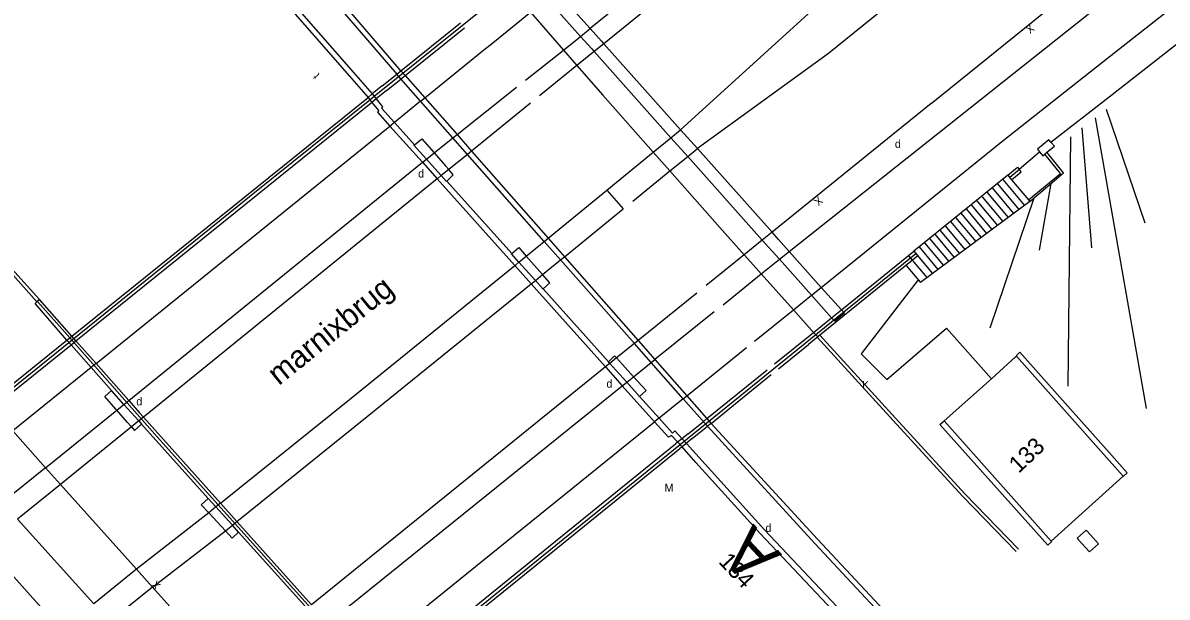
# Model space of a CAD drawing. Extents: x 134999 to 136502, y 457398 to 459002.
# Drawn here: x 135432.2 to 135503.6, y 458121.9 to 458157.8 of the extents above; entities that cross this region are included whole.
import ezdxf

# ---------------------------------------------------------------- set-up
doc = ezdxf.new("R2010")
doc.units = 0
for name, color, linetype in [('RI_DGTB_18', 7, 'Continuous'), ('RI_DGTB_2', 7, 'Continuous'), ('RI_DGTB_28', 7, 'Continuous'), ('RI_DGTB_29', 7, 'Continuous'), ('RI_DGTB_30', 7, 'Continuous'), ('RI_DGTB_31', 7, 'Continuous'), ('RI_DGTB_35', 7, 'Continuous'), ('RI_DGTB_36', 7, 'Continuous'), ('RI_DGTB_43', 7, 'Continuous'), ('RI_DGTB_44', 7, 'Continuous'), ('RI_DGTB_48', 7, 'Continuous'), ('RI_DGTB_49', 7, 'Continuous'), ('RI_DGTB_53', 7, 'Continuous'), ('RI_DGTB_54', 7, 'Continuous'), ('RI_DGTB_58', 7, 'Continuous'), ('RI_DGTB_6', 7, 'Continuous')]:
    doc.layers.add(name, color=color, linetype=linetype)

msp = doc.modelspace()

# ---------------------------------------------------------------- linework, layer by layer
at = {"layer": 'RI_DGTB_18'}
for p, q in [((135499.115, 458151.869), (135502.313, 458133.706)), ((135499.805, 458152.408), (135502.23, 458145.31)), ((135498.298, 458151.232), (135498.904, 458143.75)), ((135497.574, 458150.669), (135497.416, 458135.098)), ((135496.363, 458147.757), (135495.628, 458143.599)), ((135495.294, 458146.852), (135492.543, 458138.732))]:
    msp.add_line(p, q, dxfattribs=at)
at = {"layer": 'RI_DGTB_2'}
for p, q in [((135500, 458130.464), (135494.202, 458136.986)), ((135489.702, 458132.935), (135492.654, 458135.56)), ((135496.368, 458125.437), (135489.702, 458132.935)), ((135500.868, 458129.488), (135500, 458130.464)), ((135500.868, 458129.488), (135500, 458128.707)), ((135500, 458128.707), (135496.368, 458125.437))]:
    msp.add_line(p, q, dxfattribs=at)
for points in [[(135492.654, 458135.56), (135494.15, 458136.938)], [(135494.15, 458136.938), (135494.202, 458136.986)]]:
    msp.add_lwpolyline(points, dxfattribs=at)
at = {"layer": 'RI_DGTB_28'}
for p, q in [((135457.834, 458149.669), (135458.544, 458148.864)), ((135457.356, 458149.289), (135458.076, 458148.49)), ((135493.67, 458148.279), (135487.803, 458143.535)), ((135492.705, 458147.474), (135494.028, 458145.889)), ((135493.027, 458147.742), (135494.366, 458146.139)), ((135493.349, 458148.011), (135494.703, 458146.389)), ((135493.909, 458147.992), (135494.959, 458146.734)), ((135492.062, 458146.937), (135493.354, 458145.389)), ((135492.384, 458147.205), (135493.691, 458145.639)), ((135494.959, 458146.734), (135495.04, 458146.638)), ((135495.04, 458146.638), (135488.208, 458141.579)), ((135491.063, 458146.171), (135492.342, 458144.64)), ((135491.389, 458146.435), (135492.679, 458144.89)), ((135491.74, 458146.668), (135493.016, 458145.139)), ((135490.086, 458145.381), (135491.33, 458143.891)), ((135490.411, 458145.644), (135491.667, 458144.14)), ((135490.737, 458145.907), (135492.004, 458144.39)), ((135489.108, 458144.59), (135490.317, 458143.141)), ((135489.433, 458144.853), (135490.655, 458143.391)), ((135489.76, 458145.117), (135490.992, 458143.641)), ((135488.456, 458144.063), (135489.643, 458142.642)), ((135488.782, 458144.327), (135489.98, 458142.891)), ((135464.612, 458142.073), (135463.597, 458143.226)), ((135487.472, 458143.25), (135488.615, 458141.881)), ((135487.807, 458143.53), (135488.967, 458142.141)), ((135488.13, 458143.799), (135489.305, 458142.391)), ((135464.166, 458141.71), (135463.14, 458142.851)), ((135487.314, 458142.65), (135488.208, 458141.579)), ((135469.874, 458135.354), (135469.192, 458136.113)), ((135470.297, 458135.695), (135469.611, 458136.45)), ((135443.761, 458127.2), (135444.806, 458126.065))]:
    msp.add_line(p, q, dxfattribs=at)
for points in [[(135456.61, 458150.177), (135457.066, 458150.54), (135457.834, 458149.669)], [(135457.356, 458149.289), (135456.58, 458150.153), (135456.61, 458150.177)], [(135458.076, 458148.49), (135458.287, 458148.255)], [(135458.287, 458148.255), (135458.616, 458147.887), (135458.639, 458147.91)], [(135458.75, 458148.63), (135458.544, 458148.864)], [(135458.639, 458147.91), (135459.034, 458148.308), (135458.75, 458148.63)], [(135463.14, 458142.851), (135462.674, 458143.37), (135462.689, 458143.383)], [(135462.689, 458143.383), (135463.126, 458143.761), (135463.597, 458143.226)], [(135464.659, 458141.18), (135465.068, 458141.555), (135464.612, 458142.073)], [(135464.166, 458141.71), (135464.649, 458141.171), (135464.659, 458141.18)], [(135468.739, 458136.62), (135469.116, 458136.996), (135469.233, 458136.866)], [(135469.233, 458136.866), (135469.611, 458136.45)], [(135468.818, 458136.53), (135468.738, 458136.619), (135468.739, 458136.62)], [(135469.192, 458136.113), (135468.818, 458136.53)], [(135469.874, 458135.354), (135470.671, 458134.468)], [(135470.671, 458134.468), (135471.078, 458134.835), (135470.297, 458135.695)], [(135437.958, 458133.673), (135437.272, 458134.456), (135437.695, 458134.839)], [(135438.016, 458133.607), (135437.958, 458133.673)], [(135438.693, 458132.835), (135438.016, 458133.607)], [(135438.693, 458132.835), (135438.932, 458132.562)], [(135438.932, 458132.562), (135439.132, 458132.334), (135439.576, 458132.725)], [(135443.761, 458127.2), (135443.299, 458127.701), (135443.732, 458128.096)], [(135444.806, 458126.065), (135445.228, 458125.607), (135445.632, 458125.986)]]:
    msp.add_lwpolyline(points, dxfattribs=at)
at = {"layer": 'RI_DGTB_48'}
for p, q in [((135465.493, 458159.776), (135467.59, 458157.428)), ((135464.891, 458159.289), (135466.984, 458156.945)), ((135466.984, 458156.945), (135467.682, 458156.163)), ((135467.59, 458157.428), (135468.287, 458156.647)), ((135472.63, 458150.62), (135473.675, 458149.449)), ((135480.015, 458143.519), (135479.34, 458144.274)), ((135479.407, 458143.029), (135478.732, 458143.785)), ((135482.022, 458141.272), (135480.015, 458143.519)), ((135481.413, 458140.781), (135479.407, 458143.029)), ((135482.022, 458141.272), (135483.274, 458139.871)), ((135481.413, 458140.781), (135482.665, 458139.379)), ((135429.799, 458125.186), (135434.562, 458119.894))]:
    msp.add_line(p, q, dxfattribs=at)
for points in [[(135467.682, 458156.163), (135467.833, 458155.994)], [(135468.287, 458156.647), (135468.434, 458156.482)], [(135468.434, 458156.482), (135473.232, 458151.113)], [(135467.833, 458155.994), (135472.63, 458150.62)], [(135474.279, 458149.94), (135473.232, 458151.113)], [(135478.945, 458144.717), (135474.279, 458149.94)], [(135473.675, 458149.449), (135478.338, 458144.226)], [(135479.34, 458144.274), (135478.945, 458144.717)], [(135478.338, 458144.226), (135478.732, 458143.785)], [(135483.274, 458139.871), (135483.466, 458139.656), (135482.858, 458139.163), (135482.665, 458139.379)]]:
    msp.add_lwpolyline(points, dxfattribs=at)
at = {"layer": 'RI_DGTB_49'}
msp.add_lwpolyline([(135494.959, 458146.734), (135496.963, 458148.39), (135495.979, 458149.596)], dxfattribs=at)
at = {"layer": 'RI_DGTB_53'}
for p, q in [((135480.015, 458143.519), (135500, 458159.391)), ((135463.858, 458158.453), (135465.914, 458156.094)), ((135465.914, 458156.094), (135466.605, 458155.303)), ((135471.523, 458149.714), (135472.561, 458148.542)), ((135468.623, 458147.34), (135469.648, 458146.171)), ((135477.598, 458142.873), (135478.274, 458142.117)), ((135478.274, 458142.117), (135480.283, 458139.87)), ((135480.283, 458139.87), (135481.537, 458138.467)), ((135481.537, 458138.467), (135481.795, 458138.179)), ((135474.917, 458132.604), (135481.615, 458125.278)), ((135475.139, 458132.784), (135481.787, 458125.544)), ((135489.425, 458132.717), (135489.686, 458132.952)), ((135489.686, 458132.952), (135489.702, 458132.935)), ((135500.881, 458129.474), (135500.868, 458129.488)), ((135496.368, 458125.437), (135496.405, 458125.396)), ((135481.615, 458125.278), (135488.655, 458117.771))]:
    msp.add_line(p, q, dxfattribs=at)
for points in [[(135416.461, 458200), (135426.324, 458188.567), (135437.134, 458176.005), (135447.018, 458164.454), (135455.508, 458154.583)], [(135455.771, 458154.796), (135455.539, 458155.062), (135447.309, 458164.672), (135437.425, 458176.223), (135426.615, 458188.785), (135416.94, 458200)], [(135500, 458184.527), (135489.774, 458175.657), (135483.764, 458170.64), (135475.715, 458164.013), (135467.59, 458157.428)], [(135500, 458155.662), (135510.471, 458163.906), (135512.293, 458165.075), (135521.161, 458169.794), (135521.658, 458170.075), (135522.621, 458170.689), (135523.54, 458171.369), (135524.408, 458172.112), (135536.949, 458182.18)], [(135500, 458153.172), (135511, 458161.78), (135511.825, 458162.424), (135512.697, 458163.004), (135513.611, 458163.515), (135514.16, 458163.78), (135521.35, 458167.6), (135522.475, 458168.219), (135523.559, 458168.907), (135524.599, 458169.662), (135524.95, 458169.94), (135539.392, 458181.604)], [(135500, 458173.819), (135481.875, 458158.958), (135473.232, 458151.113)], [(135500, 458170.044), (135482.462, 458155.871), (135474.279, 458149.94)], [(135488.89, 458152.756), (135500, 458161.736)], [(135466.605, 458155.303), (135466.761, 458155.125)], [(135482.022, 458141.272), (135493.375, 458150.446), (135500, 458155.662)], [(135455.771, 458154.796), (135456.033, 458154.496)], [(135466.761, 458155.125), (135468.37, 458153.278), (135471.523, 458149.714)], [(135455.771, 458154.285), (135455.508, 458154.583)], [(135456.994, 458152.896), (135455.771, 458154.285)], [(135456.033, 458154.496), (135457.256, 458153.108)], [(135459.011, 458150.604), (135456.994, 458152.896)], [(135457.256, 458153.108), (135459.274, 458150.814)], [(135459.918, 458149.577), (135459.011, 458150.604)], [(135459.274, 458150.814), (135460.178, 458149.787)], [(135460.178, 458149.787), (135464.965, 458144.346)], [(135464.719, 458144.144), (135459.918, 458149.577)], [(135472.561, 458148.542), (135475.689, 458145.007), (135477.206, 458143.311)], [(135465.739, 458142.99), (135464.719, 458144.144)], [(135464.965, 458144.346), (135465.983, 458143.189)], [(135465.983, 458143.189), (135470.585, 458137.959)], [(135477.206, 458143.311), (135477.598, 458142.873)], [(135470.352, 458137.77), (135465.739, 458142.99)], [(135488.07, 458141.745), (135484.514, 458137.124), (135486.114, 458135.521)], [(135494.19, 458124.782), (135490.86, 458128.226), (135486.952, 458132.485), (135481.771, 458138.16)], [(135494.334, 458124.921), (135491.006, 458128.364), (135487.1, 458132.62), (135481.919, 458138.294)], [(135486.114, 458135.521), (135487.756, 458136.938), (135489.833, 458138.731)], [(135492.654, 458135.56), (135489.833, 458138.731)], [(135471.401, 458136.583), (135470.352, 458137.77)], [(135470.585, 458137.959), (135471.632, 458136.769)], [(135471.632, 458136.769), (135473.626, 458134.503)], [(135494.202, 458136.986), (135494.186, 458137.003), (135494.429, 458137.222)], [(135494.429, 458137.222), (135497.588, 458133.669)], [(135473.4, 458134.32), (135471.401, 458136.583)], [(135474.917, 458132.604), (135473.4, 458134.32)], [(135473.626, 458134.503), (135475.139, 458132.784)], [(135497.588, 458133.669), (135500, 458130.955)], [(135496.405, 458125.396), (135496.161, 458125.174), (135489.425, 458132.717)], [(135500, 458130.955), (135501.122, 458129.693), (135500.881, 458129.474)], [(135433.578, 458130.008), (135430.882, 458127.842)], [(135434.504, 458128.972), (135431.814, 458126.807)], [(135498.623, 458126.049), (135498.565, 458126.114), (135498, 458125.607)], [(135498.058, 458125.542), (135498.763, 458124.756), (135499.328, 458125.263), (135498.623, 458126.049)], [(135481.787, 458125.544), (135488.911, 458117.946), (135499.896, 458106.449)], [(135498, 458125.607), (135498.058, 458125.542)], [(135439.262, 458123.675), (135436.579, 458121.517)], [(135440.259, 458122.564), (135437.582, 458120.404)]]:
    msp.add_lwpolyline(points, dxfattribs=at)
at = {"layer": 'RI_DGTB_54'}
for p, q in [((135461.503, 458156.546), (135463.858, 458158.453)), ((135455.771, 458154.796), (135459.483, 458157.786)), ((135456.033, 458154.496), (135459.746, 458157.485)), ((135465.914, 458156.094), (135466.984, 458156.945)), ((135466.984, 458156.945), (135467.59, 458157.428)), ((135460.955, 458156.102), (135461.503, 458156.546)), ((135463.553, 458154.216), (135465.914, 458156.094)), ((135455.508, 458154.583), (135455.771, 458154.796)), ((135454.605, 458153.856), (135455.508, 458154.583)), ((135454.867, 458153.558), (135455.767, 458154.282)), ((135496.348, 458150.347), (135500, 458153.172)), ((135435.212, 458138.23), (135453.713, 458153.136)), ((135435.471, 458137.938), (135453.917, 458152.794)), ((135472.63, 458150.62), (135473.232, 458151.113)), ((135457.834, 458149.669), (135459.011, 458150.604)), ((135459.011, 458150.604), (135459.274, 458150.814)), ((135471.523, 458149.714), (135472.63, 458150.62)), ((135457.356, 458149.289), (135457.834, 458149.669)), ((135469.218, 458147.827), (135471.523, 458149.714)), ((135494.371, 458148.66), (135495.657, 458149.734)), ((135496.115, 458149.708), (135495.979, 458149.596)), ((135472.561, 458148.542), (135473.675, 458149.449)), ((135470.251, 458146.662), (135472.561, 458148.542)), ((135493.67, 458148.279), (135493.909, 458147.992)), ((135494.395, 458148.626), (135493.789, 458148.135)), ((135468.623, 458147.34), (135469.218, 458147.827)), ((135421.875, 458127.212), (135446.515, 458147.108)), ((135463.597, 458143.226), (135464.719, 458144.144)), ((135464.719, 458144.144), (135464.965, 458144.346)), ((135463.034, 458123.222), (135487.927, 458143.386)), ((135463.14, 458142.851), (135463.597, 458143.226)), ((135465.739, 458142.99), (135465.983, 458143.189)), ((135479.407, 458143.029), (135480.015, 458143.519)), ((135488.046, 458143.243), (135481.795, 458138.179)), ((135483.274, 458139.871), (135487.803, 458143.535)), ((135487.803, 458143.535), (135488.046, 458143.243)), ((135462.935, 458142.684), (135463.14, 458142.851)), ((135464.612, 458142.073), (135465.739, 458142.99)), ((135478.274, 458142.117), (135479.407, 458143.029)), ((135464.166, 458141.71), (135464.612, 458142.073)), ((135475.883, 458140.192), (135478.274, 458142.117)), ((135463.956, 458141.539), (135464.166, 458141.71)), ((135481.413, 458140.781), (135482.022, 458141.272)), ((135480.283, 458139.87), (135481.413, 458140.781)), ((135475.32, 458139.738), (135471.632, 458136.769)), ((135477.859, 458137.916), (135480.283, 458139.87)), ((135482.665, 458139.379), (135483.274, 458139.871)), ((135481.537, 458138.467), (135482.665, 458139.379)), ((135434.909, 458137.988), (135435.212, 458138.23)), ((135479.096, 458136.492), (135481.537, 458138.467)), ((135481.795, 458138.179), (135481.216, 458137.71)), ((135429.981, 458134.017), (135434.909, 458137.988)), ((135430.243, 458133.724), (135435.167, 458137.692)), ((135435.167, 458137.692), (135435.471, 458137.938)), ((135473.626, 458134.503), (135477.358, 458137.512)), ((135479.35, 458136.199), (135481.216, 458137.71)), ((135471.401, 458136.583), (135471.632, 458136.769)), ((135436.732, 458136.513), (135436.425, 458136.266)), ((135470.297, 458135.695), (135471.401, 458136.583)), ((135474.878, 458133.081), (135478.634, 458136.119)), ((135469.643, 458135.167), (135469.874, 458135.354)), ((135469.874, 458135.354), (135470.297, 458135.695)), ((135476.533, 458133.916), (135478.897, 458135.831)), ((135473.4, 458134.32), (135473.626, 458134.503)), ((135475.139, 458132.784), (135476.533, 458133.916)), ((135473.7, 458132.128), (135474.655, 458132.9)), ((135473.963, 458131.833), (135474.917, 458132.604)), ((135474.878, 458133.081), (135474.655, 458132.9)), ((135475.139, 458132.784), (135474.917, 458132.604)), ((135431.521, 458132.31), (135433.578, 458130.008)), ((135473.7, 458132.128), (135472.924, 458131.5)), ((135454.524, 458116.619), (135472.924, 458131.5)), ((135439.262, 458123.675), (135434.504, 458128.972)), ((135444.212, 458127.563), (135443.761, 458127.2)), ((135444.5, 458127.794), (135444.212, 458127.563)), ((135436.579, 458121.517), (135431.814, 458126.807)), ((135443.761, 458127.2), (135439.262, 458123.675)), ((135440.259, 458122.564), (135444.806, 458126.065)), ((135444.806, 458126.065), (135445.243, 458126.418)), ((135445.243, 458126.418), (135445.529, 458126.648)), ((135439.262, 458123.675), (135440.259, 458122.564)), ((135441.218, 458105.618), (135463.034, 458123.222))]:
    msp.add_line(p, q, dxfattribs=at)
for points in [[(135454.095, 458153.208), (135468.588, 458164.87)], [(135477.25, 458163.63), (135468.434, 458156.482)], [(135457.256, 458153.108), (135460.955, 458156.102)], [(135468.434, 458156.482), (135467.833, 458155.994)], [(135467.833, 458155.994), (135466.761, 458155.125)], [(135466.761, 458155.125), (135464.426, 458153.231)], [(135455.767, 458154.282), (135455.771, 458154.285)], [(135455.771, 458154.285), (135456.033, 458154.496)], [(135453.98, 458153.352), (135453.713, 458153.136)], [(135453.827, 458152.992), (135454.095, 458153.208)], [(135454.605, 458153.856), (135453.98, 458153.352)], [(135454.867, 458153.558), (135454.226, 458153.043)], [(135459.274, 458150.814), (135462.993, 458153.771)], [(135446.515, 458147.108), (135453.827, 458152.992)], [(135453.958, 458152.827), (135453.917, 458152.794)], [(135454.226, 458153.043), (135453.958, 458152.827)], [(135456.989, 458152.892), (135455.361, 458151.573)], [(135456.989, 458152.892), (135456.994, 458152.896)], [(135456.994, 458152.896), (135457.254, 458153.106)], [(135457.254, 458153.106), (135457.256, 458153.108)], [(135463.864, 458152.776), (135460.178, 458149.787)], [(135488.89, 458152.756), (135478.945, 458144.717)], [(135436.732, 458136.513), (135455.082, 458151.347)], [(135455.082, 458151.347), (135455.152, 458151.404)], [(135455.361, 458151.573), (135455.152, 458151.404)], [(135496.348, 458150.347), (135496.235, 458150.476), (135495.526, 458149.903), (135495.657, 458149.734)], [(135496.115, 458149.708), (135496.575, 458150.087), (135496.348, 458150.347)], [(135460.178, 458149.787), (135459.918, 458149.577)], [(135473.675, 458149.449), (135474.279, 458149.94)], [(135495.04, 458146.638), (135497.147, 458148.42), (135496.115, 458149.708)], [(135495.657, 458149.734), (135495.847, 458149.488), (135495.979, 458149.596)], [(135438.766, 458134.215), (135457.106, 458149.085)], [(135457.106, 458149.085), (135457.173, 458149.14)], [(135457.173, 458149.14), (135457.356, 458149.289)], [(135459.918, 458149.577), (135458.75, 458148.63)], [(135458.287, 458148.255), (135458.098, 458148.102)], [(135458.75, 458148.63), (135458.287, 458148.255)], [(135493.67, 458148.279), (135494.281, 458148.774), (135494.371, 458148.66)], [(135493.909, 458147.992), (135494.513, 458148.481), (135494.371, 458148.66)], [(135458.033, 458148.049), (135439.689, 458133.176)], [(135458.098, 458148.102), (135458.033, 458148.049)], [(135464.965, 458144.346), (135468.623, 458147.34)], [(135465.983, 458143.189), (135469.648, 458146.171)], [(135478.945, 458144.717), (135478.338, 458144.226)], [(135478.338, 458144.226), (135477.206, 458143.311)], [(135477.206, 458143.311), (135474.838, 458141.397)], [(135444.5, 458127.794), (135452.555, 458134.272), (135462.876, 458142.636)], [(135462.876, 458142.636), (135462.935, 458142.684)], [(135445.529, 458126.648), (135453.663, 458133.205), (135463.899, 458141.493)], [(135463.899, 458141.493), (135463.956, 458141.539)], [(135474.25, 458140.921), (135470.585, 458137.959)], [(135470.352, 458137.77), (135469.233, 458136.866)], [(135470.585, 458137.959), (135470.352, 458137.77)], [(135469.233, 458136.866), (135468.818, 458136.53)], [(135436.425, 458136.266), (135431.521, 458132.31)], [(135468.54, 458136.306), (135450.179, 458121.464)], [(135468.591, 458136.347), (135468.54, 458136.306)], [(135468.818, 458136.53), (135468.591, 458136.347)], [(135451.212, 458120.312), (135469.594, 458135.127)], [(135469.594, 458135.127), (135469.643, 458135.167)], [(135438.016, 458133.607), (135438.466, 458133.972)], [(135438.466, 458133.972), (135438.766, 458134.215)], [(135473.4, 458134.32), (135471.889, 458133.102)], [(135433.578, 458130.008), (135438.016, 458133.607)], [(135439.689, 458133.176), (135439.39, 458132.934)], [(135438.932, 458132.562), (135434.504, 458128.972)], [(135439.39, 458132.934), (135438.932, 458132.562)], [(135453.247, 458118.044), (135461.834, 458124.996), (135471.608, 458132.876)], [(135471.608, 458132.876), (135471.655, 458132.914)], [(135471.889, 458133.102), (135471.655, 458132.914)], [(135473.963, 458131.833), (135473.426, 458131.4), (135473.189, 458131.212)], [(135454.787, 458116.323), (135463.152, 458123.077), (135473.189, 458131.212)], [(135433.578, 458130.008), (135434.504, 458128.972)], [(135440.259, 458122.564), (135445.002, 458117.28)]]:
    msp.add_lwpolyline(points, dxfattribs=at)
at = {"layer": 'RI_DGTB_58'}
for p, q in [((135454.3, 458152.221), (135454.379, 458152.298)), ((135458.639, 458147.91), (135462.689, 458143.383)), ((135464.659, 458141.18), (135468.739, 458136.62)), ((135433.193, 458140.511), (135433.032, 458140.374)), ((135433.072, 458140.393), (135435.085, 458138.118)), ((135435.212, 458138.23), (135433.193, 458140.511)), ((135435.471, 458137.938), (135435.212, 458138.23)), ((135434.909, 458137.988), (135435.167, 458137.692)), ((135435.085, 458138.117), (135440.545, 458131.95)), ((135435.167, 458137.692), (135436.425, 458136.266)), ((135436.732, 458136.513), (135435.471, 458137.938)), ((135436.425, 458136.266), (135437.695, 458134.839)), ((135436.732, 458136.513), (135438.766, 458134.215)), ((135438.466, 458133.972), (135437.695, 458134.839)), ((135439.15, 458133.203), (135438.466, 458133.972)), ((135438.766, 458134.215), (135439.449, 458133.444)), ((135443.732, 458128.096), (135439.576, 458132.725)), ((135472.665, 458132.036), (135472.47, 458131.912)), ((135472.665, 458132.036), (135473.326, 458131.321)), ((135472.724, 458132.166), (135472.88, 458132.309)), ((135472.88, 458132.309), (135473.595, 458131.536)), ((135474.191, 458130.34), (135473.326, 458131.321)), ((135444.212, 458127.563), (135443.732, 458128.096)), ((135445.243, 458126.418), (135444.212, 458127.563)), ((135444.5, 458127.794), (135445.529, 458126.648)), ((135445.632, 458125.986), (135445.243, 458126.418)), ((135449.771, 458121.387), (135445.632, 458125.986))]:
    msp.add_line(p, q, dxfattribs=at)
for points in [[(135413.325, 458200), (135420.889, 458191.146), (135430.053, 458180.51), (135438.736, 458170.375), (135447.844, 458159.846), (135452.553, 458154.461), (135453.713, 458153.136)], [(135413.777, 458200), (135421.15, 458191.37), (135430.314, 458180.734), (135438.996, 458170.599), (135448.103, 458160.071), (135452.812, 458154.687), (135453.98, 458153.352)], [(135433.032, 458140.374), (135430.34, 458143.36), (135426.163, 458147.3), (135421.612, 458151.717), (135418.832, 458154.261), (135417.901, 458155.051), (135418.054, 458155.177)], [(135433.193, 458140.511), (135430.487, 458143.487), (135426.309, 458147.446), (135421.733, 458151.85), (135418.953, 458154.419), (135418.054, 458155.177)], [(135453.98, 458153.352), (135454.095, 458153.208)], [(135454.095, 458153.208), (135454.226, 458153.043)], [(135453.713, 458153.136), (135453.827, 458152.992)], [(135453.827, 458152.992), (135453.958, 458152.827)], [(135453.958, 458152.827), (135454.379, 458152.298)], [(135454.226, 458153.043), (135454.624, 458152.543), (135454.556, 458152.473)], [(135454.556, 458152.473), (135455.361, 458151.573)], [(135454.3, 458152.221), (135455.082, 458151.347)], [(135455.082, 458151.347), (135457.106, 458149.085)], [(135455.361, 458151.573), (135456.61, 458150.177)], [(135457.106, 458149.085), (135458.033, 458148.049)], [(135458.033, 458148.049), (135462.876, 458142.636)], [(135462.876, 458142.636), (135463.899, 458141.493)], [(135463.899, 458141.493), (135468.54, 458136.306)], [(135434.909, 458137.988), (135432.918, 458140.277), (135433.032, 458140.374)], [(135468.54, 458136.306), (135469.594, 458135.127)], [(135469.594, 458135.127), (135471.608, 458132.876)], [(135470.671, 458134.468), (135471.889, 458133.102)], [(135439.15, 458133.203), (135439.39, 458132.934)], [(135439.689, 458133.176), (135439.449, 458133.444)], [(135444.5, 458127.794), (135439.689, 458133.176)], [(135439.39, 458132.934), (135439.576, 458132.725)], [(135471.608, 458132.876), (135472.47, 458131.912)], [(135471.889, 458133.102), (135472.724, 458132.166)], [(135440.541, 458131.953), (135454.662, 458116.21)], [(135473.595, 458131.536), (135478.469, 458126.147), (135486.136, 458118.027), (135487.147, 458116.961), (135494.925, 458108.647), (135500, 458103.287)], [(135474.191, 458130.34), (135478.205, 458125.903), (135485.874, 458117.779), (135486.885, 458116.714), (135494.663, 458108.4), (135499.727, 458103.052)], [(135445.529, 458126.648), (135450.179, 458121.464)]]:
    msp.add_lwpolyline(points, dxfattribs=at)

# ---------------------------------------------------------------- texts
at = {"layer": 'RI_DGTB_29'}
for p in [(135486.618, 458149.983), (135456.837, 458148.134), (135468.601, 458135.016), (135439.243, 458133.906), (135478.535, 458126.009)]:
    msp.add_text('d', height=0.5, dxfattribs=at).set_placement(p)
at = {"layer": 'RI_DGTB_30'}
for rotation, p in [(218.65864, (135495.074, 458157.755)), (221.60864, (135481.84, 458146.994)), (312.9788, (135440.127, 458122.672))]:
    msp.add_text('X', height=0.5, rotation=rotation, dxfattribs=at).set_placement(p)
msp.add_text('K', height=0.5, dxfattribs=at).set_placement((135484.564, 458134.936))
at = {"layer": 'RI_DGTB_31'}
msp.add_text('M', height=0.5, dxfattribs=at).set_placement((135472.233, 458128.512))
at = {"layer": 'RI_DGTB_35'}
msp.add_text('133', height=1.054, rotation=43.2778, dxfattribs=at).set_placement((135494.342, 458129.622))
at = {"layer": 'RI_DGTB_36'}
msp.add_text('134', height=1.054, rotation=313.1218, dxfattribs=at).set_placement((135475.552, 458124.113))
at = {"layer": 'RI_DGTB_43'}
msp.add_text('t', height=0.5, rotation=130.6287, dxfattribs=at).set_placement((135450.725, 458154.553))
at = {"layer": 'RI_DGTB_44'}
msp.add_text('marnixbrug', height=1.4, rotation=38.93034, dxfattribs=at).set_placement((135448.144, 458135.108))
at = {"layer": 'RI_DGTB_6'}
msp.add_text('A', height=3, rotation=133.03148, dxfattribs=at).set_placement((135479.586, 458124.593))

doc.saveas('drawing.dxf')
